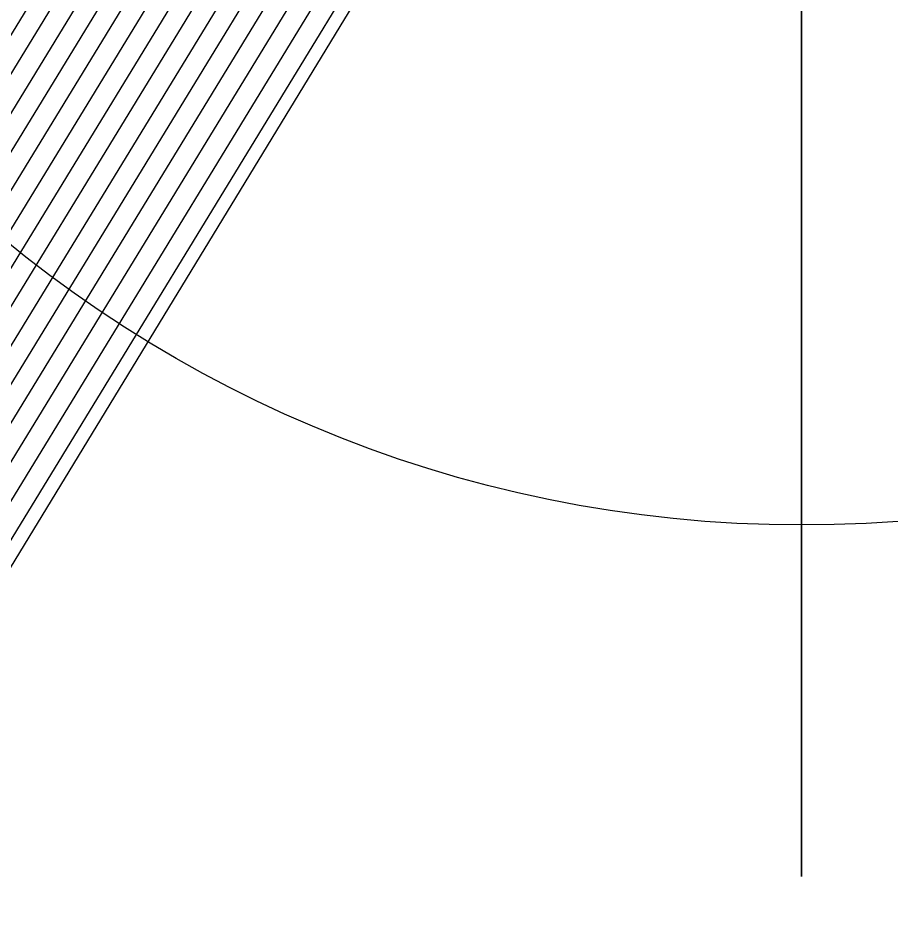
# Model space of a CAD drawing. Extents: x 2356077 to 2359823, y 225951 to 227822.
# Drawn here: x 2357585.686 to 2357587.314, y 226724.645 to 226726.345 of the extents above; entities that cross this region are included whole.
import ezdxf

# ---------------------------------------------------------------- set-up
doc = ezdxf.new("R2010")
doc.units = 0
for name, color, linetype in [('DTM Contours Major', 7, 'Continuous'), ('DTM Contours Minor', 7, 'Continuous'), ('Exist DTM Drainline', 7, 'Continuous'), ('Exist Roads EOP', 7, 'Continuous'), ('Exist Roads EOP Cogo Point CELL', 7, 'Continuous')]:
    doc.layers.add(name, color=color, linetype=linetype)

msp = doc.modelspace()

# ---------------------------------------------------------------- linework, layer by layer
at = {"layer": 'DTM Contours Major'}
for points in [[(2357597.0634, 226734.317), (2357596.9233, 226734.3307), (2357596.4517, 226734.4072), (2357595.9207, 226734.2947), (2357595.2623, 226734.1418), (2357594.1419, 226734.7308), (2357593.7257, 226734.7476), (2357593.0957, 226734.5096), (2357589.9592, 226733.1895), (2357589.9953, 226733.3704), (2357590.0067, 226733.4229), (2357589.9815, 226733.4154), (2357588.8602, 226732.3475), (2357588.5236, 226731.8687), (2357588.4723, 226731.7527), (2357588.2723, 226731.3612), (2357587.8204, 226730.3404), (2357587.6642, 226730.0712), (2357587.6448, 226730.0282), (2357587.1245, 226728.6335), (2357586.971, 226728.2963), (2357578.5001, 226714.4154), (2357574.3114, 226707.2777)], [(2357599.3754, 226732.4937), (2357596.1987, 226731.6135), (2357595.4513, 226731.9382), (2357592.4366, 226733.5229), (2357591.8012, 226733.655), (2357591.4251, 226733.5238), (2357589.9443, 226732.9006), (2357589.6017, 226732.7922), (2357589.6441, 226732.9873), (2357589.6352, 226733.0452), (2357588.827, 226732.2768), (2357588.6702, 226731.9464), (2357587.8978, 226730.2017), (2357587.802, 226730.0374), (2357587.186, 226728.3891), (2357587.0118, 226728.0011), (2357577.2432, 226711.9985)], [(2357589.0366, 226732.4302), (2357588.1601, 226730.4505), (2357588.0204, 226730.0975), (2357587.7864, 226729.5892), (2357587.2426, 226728.1314), (2357586.9796, 226727.5864), (2357575.8921, 226709.4212)]]:
    msp.add_lwpolyline(points, dxfattribs=at)
at = {"layer": 'DTM Contours Minor'}
for points in [[(2357597.0148, 226733.9129), (2357596.67, 226733.9456), (2357595.702, 226733.6824), (2357595.2576, 226733.7234), (2357594.1448, 226734.3084), (2357593.7661, 226734.4948), (2357593.3408, 226734.529), (2357592.768, 226734.3151), (2357589.8911, 226733.1043), (2357589.8919, 226733.141), (2357589.9325, 226733.3281), (2357589.9227, 226733.3512), (2357588.9119, 226732.3908), (2357588.6898, 226732.1719), (2357588.4458, 226731.6301), (2357588.3819, 226731.5391), (2357587.8377, 226730.3169), (2357587.6903, 226730.0619), (2357587.1368, 226728.5847), (2357586.9798, 226728.2382), (2357578.2447, 226713.9252)], [(2357597.3389, 226733.4895), (2357596.8356, 226733.4449), (2357595.7776, 226733.1517), (2357595.2887, 226733.2862), (2357593.893, 226734.0199), (2357593.4248, 226734.2544), (2357592.9559, 226734.3105), (2357592.4331, 226734.1176), (2357589.8124, 226733.0146), (2357589.866, 226733.2686), (2357589.8425, 226733.2666), (2357588.9087, 226732.3795), (2357588.7583, 226732.2286), (2357588.5609, 226731.831), (2357588.3225, 226731.3491), (2357587.8531, 226730.2889), (2357587.7179, 226730.0552), (2357587.149, 226728.5356), (2357586.9875, 226728.1785), (2357577.9934, 226713.4419)], [(2357597.1083, 226732.9688), (2357595.8985, 226732.6335), (2357595.3313, 226732.843), (2357593.6471, 226733.7283), (2357593.087, 226734.0101), (2357592.571, 226734.092), (2357592.0974, 226733.9198), (2357590.2021, 226733.1221), (2357589.7397, 226732.9338), (2357589.7904, 226733.1672), (2357589.7872, 226733.2077), (2357588.7705, 226732.2398), (2357588.6949, 226732.0672), (2357588.4979, 226731.6825), (2357587.8681, 226730.2602), (2357587.7461, 226730.0495), (2357587.1613, 226728.4867), (2357586.9951, 226728.1187), (2357577.7436, 226712.9613)], [(2357598.1434, 226732.704), (2357596.0443, 226732.1223), (2357595.388, 226732.3923), (2357592.7574, 226733.7752), (2357592.1861, 226733.8735), (2357591.7613, 226733.7218), (2357590.0731, 226733.0113), (2357589.6697, 226732.8585), (2357589.7154, 226733.069), (2357589.7156, 226733.1311), (2357588.7919, 226732.2518), (2357588.6549, 226731.9743), (2357587.883, 226730.2309), (2357587.7741, 226730.0435), (2357587.1736, 226728.4378), (2357587.0033, 226728.0595), (2357577.494, 226712.4809)], [(2357599.4852, 226731.9725), (2357596.2842, 226731.0855), (2357595.4436, 226731.5214), (2357592.0529, 226733.3038), (2357591.4163, 226733.4364), (2357591.0938, 226733.3278), (2357589.822, 226732.7926), (2357589.5267, 226732.6938), (2357589.5632, 226732.8615), (2357589.5761, 226732.9819), (2357589.5545, 226732.9595), (2357588.8501, 226732.2898), (2357587.9136, 226730.1747), (2357587.8282, 226730.0283), (2357587.1984, 226728.3405), (2357587.0213, 226727.9443), (2357576.9816, 226711.4978)], [(2357589.8622, 226733.3107), (2357588.5556, 226732.0664), (2357588.0828, 226730.9985), (2357588.0554, 226730.9642), (2357587.7607, 226730.3431), (2357587.6063, 226730.0799), (2357587.5858, 226730.034), (2357587.1005, 226728.7328), (2357586.9598, 226728.4228), (2357580.3308, 226717.5643)], [(2357589.8189, 226733.2612), (2357588.5983, 226732.1001), (2357588.2382, 226731.2867), (2357588.2146, 226731.2541), (2357587.9601, 226730.7187), (2357587.8097, 226730.3791), (2357587.6711, 226730.1366), (2357587.635, 226730.0751), (2357587.6152, 226730.0307), (2357587.1125, 226728.6831), (2357586.9656, 226728.3598), (2357580.1224, 226717.1505)], [(2357597.098, 226730.7594), (2357596.3852, 226730.6056), (2357591.6632, 226733.0878), (2357591.0314, 226733.2179), (2357590.7585, 226733.1302), (2357589.6919, 226732.6813), (2357589.4133, 226732.5369), (2357589.4889, 226732.8849), (2357588.9036, 226732.3329), (2357588.7381, 226731.9742), (2357587.9289, 226730.1465), (2357587.8575, 226730.0246), (2357587.2109, 226728.2921), (2357587.0307, 226727.8874), (2357576.7249, 226711.0053)], [(2357597.1013, 226730.2086), (2357596.4776, 226730.1361), (2357592.3015, 226732.3314), (2357591.2824, 226732.85), (2357590.6465, 226732.9994), (2357590.423, 226732.9325), (2357589.5621, 226732.5701), (2357589.4318, 226732.8276), (2357589.3789, 226732.7436), (2357589.382, 226732.7579), (2357589.4145, 226732.8098), (2357588.946, 226732.3648), (2357588.7741, 226731.9927), (2357587.9332, 226730.0997), (2357587.8796, 226730.0027), (2357587.2235, 226728.2442), (2357587.0413, 226727.8324), (2357576.4625, 226710.5032)], [(2357597.1053, 226729.6581), (2357596.5402, 226729.6824), (2357591.9472, 226732.0968), (2357590.9155, 226732.5929), (2357590.2616, 226732.7809), (2357590.0872, 226732.7346), (2357589.4321, 226732.4589), (2357589.2719, 226732.498), (2357589.3106, 226732.6763), (2357589.3442, 226732.7347), (2357588.9877, 226732.396), (2357588.8106, 226732.0125), (2357587.9508, 226730.076), (2357587.9097, 226730.0018), (2357587.2364, 226728.1967), (2357587.0536, 226727.7801), (2357576.1927, 226709.9885)], [(2357589.0782, 226732.4613), (2357588.1806, 226730.4339), (2357588.0308, 226730.0603), (2357587.8126, 226729.552), (2357587.6727, 226729.2026), (2357587.2554, 226728.0839), (2357587.0014, 226727.5498), (2357575.6074, 226708.881)]]:
    msp.add_lwpolyline(points, dxfattribs=at)
at = {"layer": 'Exist DTM Drainline'}
msp.add_spline([(2357699.586, 226858.192), (2357670.366, 226820.782), (2357623.327, 226796.892), (2357587.218, 226772.268), (2357568.803, 226744.252), (2357555.19, 226717.62), (2357555.017, 226695.126), (2357553.473, 226672.759), (2357563.697, 226642.736), (2357576.526, 226627.993), (2357663.798, 226499.169), (2357732.721, 226415.647), (2357803.211, 226342.215), (2357874.586, 226264.309)], degree=3, dxfattribs=at)
at = {"layer": 'Exist Roads EOP'}
msp.add_lwpolyline([(2357585.012, 226702.2715), (2357575.3447, 226708.3626), (2357587.1479, 226727.7431), (2357597.7767, 226722.1611), (2357673.9878, 226675.8772), (2357757.1813, 226624.5971), (2357835.2543, 226577.6581), (2357916.861, 226527.8287), (2357967.8287, 226496.9997)], dxfattribs=at)
at = {"layer": 'Exist Roads EOP Cogo Point CELL'}
msp.add_lwpolyline([(2357587.1479, 226730.7431), (2357587.1479, 226724.7431), (2357587.1479, 226727.7431), (2357590.1479, 226727.7431), (2357584.1479, 226727.7431)], dxfattribs=at)
msp.add_circle((2357587.1479, 226727.7431), 2.344, dxfattribs=at)

doc.saveas('drawing.dxf')
